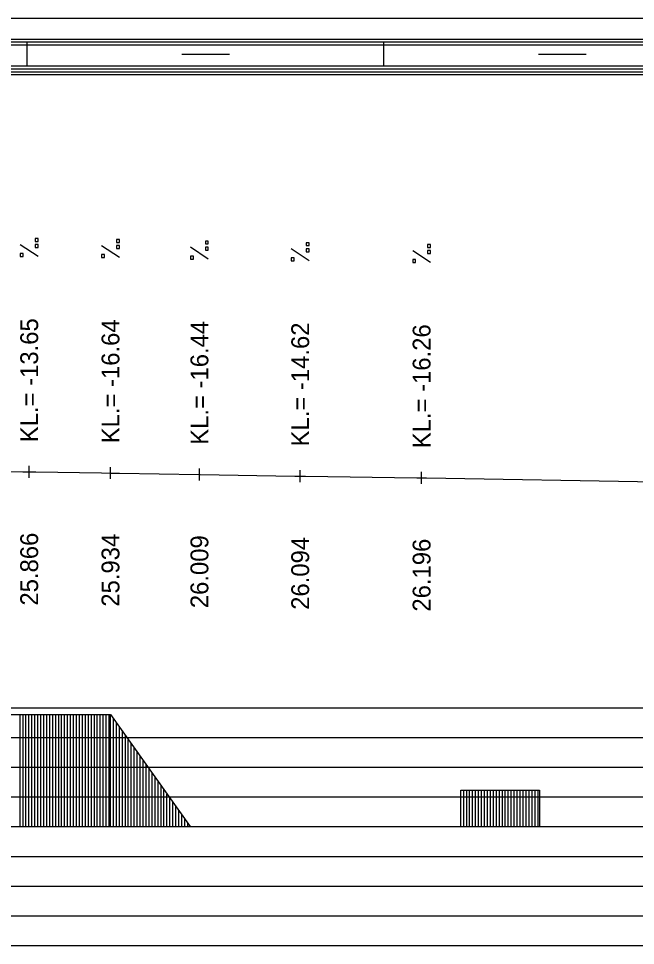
# Model space of a CAD drawing. Extents: x 2 to 10148, y 0 to 380.
# Drawn here: x 2884.3 to 2936.2, y 302 to 380 of the extents above; entities that cross this region are included whole.
import ezdxf

# ---------------------------------------------------------------- set-up
doc = ezdxf.new("R2010")
doc.units = 0
for name, color, linetype in [('NIVELETA_CARA', 7, 'Continuous'), ('NIVELETA_TEXT', 7, 'Continuous'), ('RAM', 7, 'Continuous'), ('ZRYCHL_CARA_C', 7, 'Continuous'), ('ZRYCHL_RASTR', 7, 'Continuous')]:
    doc.layers.add(name, color=color, linetype=linetype)

msp = doc.modelspace()

# ---------------------------------------------------------------- linework, layer by layer
at = {"layer": 'NIVELETA_CARA'}
for p, q in [((2876.684, 341.985), (2884.61, 341.86)), ((2884.61, 341.86), (2885.159, 341.851)), ((2885.159, 341.351), (2885.159, 342.351)), ((2885.159, 341.851), (2885.709, 341.843)), ((2885.709, 341.843), (2891.247, 341.768)), ((2891.247, 341.768), (2891.996, 341.757)), ((2891.996, 341.257), (2891.996, 342.257)), ((2891.996, 341.757), (2892.744, 341.745)), ((2892.744, 341.745), (2899.427, 341.634)), ((2899.476, 341.133), (2899.476, 342.133)), ((2907.954, 340.994), (2907.954, 341.994)), ((2918.164, 340.844), (2918.164, 341.844)), ((2899.427, 341.634), (2899.476, 341.633)), ((2899.476, 341.633), (2899.526, 341.632)), ((2899.526, 341.632), (2907.499, 341.501)), ((2907.499, 341.501), (2907.954, 341.494)), ((2907.954, 341.494), (2908.409, 341.487)), ((2908.409, 341.487), (2917.755, 341.35)), ((2917.755, 341.35), (2918.164, 341.344)), ((2918.164, 341.344), (2918.574, 341.338)), ((2918.574, 341.338), (2947.799, 340.862))]:
    msp.add_line(p, q, dxfattribs=at)
at = {"layer": 'NIVELETA_TEXT'}
for p, q in [((2885.907, 361.494), (2885.66, 361.494)), ((2885.66, 361.494), (2885.66, 361.251)), ((2885.66, 361.251), (2885.665, 361.247)), ((2885.66, 361.247), (2885.907, 361.247)), ((2885.907, 361.247), (2885.907, 361.494)), ((2892.743, 361.401), (2892.496, 361.401)), ((2892.496, 361.401), (2892.496, 361.158)), ((2892.496, 361.158), (2892.501, 361.153)), ((2892.496, 361.153), (2892.743, 361.153)), ((2892.743, 361.153), (2892.743, 361.401)), ((2900.224, 361.276), (2899.977, 361.276)), ((2899.977, 361.276), (2899.977, 361.033)), ((2900.224, 361.029), (2900.224, 361.276)), ((2885.906, 359.978), (2884.412, 360.969)), ((2885.907, 360.983), (2885.66, 360.983)), ((2885.66, 360.983), (2885.66, 360.74)), ((2885.66, 360.74), (2885.665, 360.735)), ((2885.66, 360.735), (2885.907, 360.735)), ((2885.907, 360.735), (2885.907, 360.983)), ((2892.742, 359.885), (2891.249, 360.875)), ((2892.743, 360.89), (2892.496, 360.89)), ((2892.496, 360.89), (2892.496, 360.647)), ((2892.496, 360.647), (2892.501, 360.642)), ((2892.496, 360.642), (2892.743, 360.642)), ((2892.743, 360.642), (2892.743, 360.89)), ((2900.223, 359.76), (2898.729, 360.751)), ((2899.977, 361.033), (2899.982, 361.029)), ((2899.977, 361.029), (2900.224, 361.029)), ((2900.224, 360.765), (2899.977, 360.765)), ((2899.977, 360.765), (2899.977, 360.522)), ((2899.977, 360.522), (2899.982, 360.517)), ((2899.977, 360.517), (2900.224, 360.517)), ((2900.224, 360.517), (2900.224, 360.765)), ((2908.701, 359.621), (2907.207, 360.611)), ((2908.702, 361.137), (2908.454, 361.137)), ((2908.454, 361.137), (2908.454, 360.894)), ((2908.454, 360.894), (2908.459, 360.889)), ((2908.454, 360.889), (2908.702, 360.889)), ((2908.702, 360.626), (2908.454, 360.626)), ((2908.454, 360.626), (2908.454, 360.383)), ((2908.454, 360.383), (2908.459, 360.378)), ((2908.454, 360.378), (2908.702, 360.378)), ((2908.702, 360.889), (2908.702, 361.137)), ((2908.702, 360.378), (2908.702, 360.626)), ((2918.911, 359.471), (2917.417, 360.462)), ((2918.912, 360.988), (2918.665, 360.988)), ((2918.665, 360.988), (2918.665, 360.745)), ((2918.665, 360.745), (2918.67, 360.74)), ((2918.665, 360.74), (2918.912, 360.74)), ((2918.912, 360.476), (2918.665, 360.476)), ((2918.665, 360.476), (2918.665, 360.234)), ((2918.912, 360.74), (2918.912, 360.988)), ((2918.912, 360.229), (2918.912, 360.476)), ((2884.66, 360.226), (2884.412, 360.226)), ((2884.412, 360.226), (2884.412, 359.983)), ((2884.412, 359.983), (2884.417, 359.978)), ((2884.412, 359.978), (2884.66, 359.978)), ((2884.66, 359.978), (2884.66, 360.226)), ((2891.496, 360.132), (2891.249, 360.132)), ((2891.249, 360.132), (2891.249, 359.889)), ((2891.249, 359.889), (2891.253, 359.885)), ((2891.249, 359.885), (2891.496, 359.885)), ((2891.496, 359.885), (2891.496, 360.132)), ((2898.977, 360.008), (2898.729, 360.008)), ((2898.729, 360.008), (2898.729, 359.765)), ((2898.729, 359.765), (2898.734, 359.76)), ((2898.729, 359.76), (2898.977, 359.76)), ((2898.977, 359.76), (2898.977, 360.008)), ((2907.454, 359.868), (2907.207, 359.868)), ((2907.207, 359.868), (2907.207, 359.625)), ((2907.207, 359.625), (2907.212, 359.621)), ((2907.207, 359.621), (2907.454, 359.621)), ((2907.454, 359.621), (2907.454, 359.868)), ((2917.665, 359.719), (2917.417, 359.719)), ((2917.417, 359.719), (2917.417, 359.476)), ((2917.665, 359.471), (2917.665, 359.719)), ((2918.665, 360.234), (2918.67, 360.229)), ((2918.665, 360.229), (2918.912, 360.229)), ((2917.417, 359.476), (2917.422, 359.471)), ((2917.417, 359.471), (2917.665, 359.471))]:
    msp.add_line(p, q, dxfattribs=at)
at = {"layer": 'RAM'}
for p, q in [((3155.543, 380), (2328.7, 380)), ((3155.543, 378.25), (2328.7, 378.25)), ((3155.543, 378), (2328.7, 378)), ((3155.543, 377.75), (2328.7, 377.75)), ((2885, 376), (2885, 378)), ((2915, 376), (2915, 378)), ((2898, 377), (2902, 377)), ((2928, 377), (2932, 377)), ((3155.543, 376), (2328.7, 376)), ((3155.543, 375.75), (2328.7, 375.75)), ((3155.543, 375.5), (2328.7, 375.5)), ((3155.543, 375.25), (2328.7, 375.25))]:
    msp.add_line(p, q, dxfattribs=at)
at = {"layer": 'ZRYCHL_CARA_C'}
for p, q in [((2870.139, 321.423), (2891.996, 321.423)), ((2884.389, 312), (2884.389, 321.423)), ((2884.639, 312), (2884.639, 321.423)), ((2884.889, 312), (2884.889, 321.423)), ((2885.139, 312), (2885.139, 321.423)), ((2885.389, 312), (2885.389, 321.423)), ((2885.639, 312), (2885.639, 321.423)), ((2885.889, 312), (2885.889, 321.423)), ((2886.139, 312), (2886.139, 321.423)), ((2886.389, 312), (2886.389, 321.423)), ((2886.639, 312), (2886.639, 321.423)), ((2886.889, 312), (2886.889, 321.423)), ((2887.139, 312), (2887.139, 321.423)), ((2887.389, 312), (2887.389, 321.423)), ((2887.639, 312), (2887.639, 321.423)), ((2887.889, 312), (2887.889, 321.423)), ((2888.139, 312), (2888.139, 321.423)), ((2888.389, 312), (2888.389, 321.423)), ((2888.639, 312), (2888.639, 321.423)), ((2888.889, 312), (2888.889, 321.423)), ((2889.139, 312), (2889.139, 321.423)), ((2889.389, 312), (2889.389, 321.423)), ((2889.639, 312), (2889.639, 321.423)), ((2889.889, 312), (2889.889, 321.423)), ((2890.139, 312), (2890.139, 321.423)), ((2890.389, 312), (2890.389, 321.423)), ((2890.639, 312), (2890.639, 321.423)), ((2890.889, 312), (2890.889, 321.423)), ((2891.139, 312), (2891.139, 321.423)), ((2891.389, 312), (2891.389, 321.423)), ((2891.639, 312), (2891.639, 321.423)), ((2891.889, 312), (2891.889, 321.423)), ((2891.996, 312), (2891.996, 321.423)), ((2891.996, 321.423), (2898.696, 312)), ((2892.246, 312), (2892.246, 321.071)), ((2892.496, 312), (2892.496, 320.72)), ((2892.746, 312), (2892.746, 320.368)), ((2892.996, 312), (2892.996, 320.017)), ((2893.246, 312), (2893.246, 319.665)), ((2893.496, 312), (2893.496, 319.313)), ((2893.746, 312), (2893.746, 318.962)), ((2893.996, 312), (2893.996, 318.61)), ((2894.246, 312), (2894.246, 318.259)), ((2894.496, 312), (2894.496, 317.907)), ((2894.746, 312), (2894.746, 317.555)), ((2894.996, 312), (2894.996, 317.204)), ((2895.246, 312), (2895.246, 316.852)), ((2895.496, 312), (2895.496, 316.501)), ((2895.746, 312), (2895.746, 316.149)), ((2895.996, 312), (2895.996, 315.797)), ((2896.246, 312), (2896.246, 315.446)), ((2896.496, 312), (2896.496, 315.094)), ((2896.746, 312), (2896.746, 314.743)), ((2896.996, 312), (2896.996, 314.391)), ((2921.457, 312), (2921.457, 315.077)), ((2921.457, 312), (2921.457, 315.077)), ((2921.457, 315.077), (2928.092, 315.077)), ((2921.707, 312), (2921.707, 315.077)), ((2921.957, 312), (2921.957, 315.077)), ((2922.207, 312), (2922.207, 315.077)), ((2922.457, 312), (2922.457, 315.077)), ((2922.707, 312), (2922.707, 315.077)), ((2922.957, 312), (2922.957, 315.077)), ((2923.207, 312), (2923.207, 315.077)), ((2923.457, 312), (2923.457, 315.077)), ((2923.707, 312), (2923.707, 315.077)), ((2923.957, 312), (2923.957, 315.077)), ((2924.207, 312), (2924.207, 315.077)), ((2924.457, 312), (2924.457, 315.077)), ((2924.707, 312), (2924.707, 315.077)), ((2924.957, 312), (2924.957, 315.077)), ((2925.207, 312), (2925.207, 315.077)), ((2925.457, 312), (2925.457, 315.077)), ((2925.707, 312), (2925.707, 315.077)), ((2925.957, 312), (2925.957, 315.077)), ((2926.207, 312), (2926.207, 315.077)), ((2926.457, 312), (2926.457, 315.077)), ((2926.707, 312), (2926.707, 315.077)), ((2926.957, 312), (2926.957, 315.077)), ((2927.207, 312), (2927.207, 315.077)), ((2927.457, 312), (2927.457, 315.077)), ((2927.707, 312), (2927.707, 315.077)), ((2927.957, 312), (2927.957, 315.077)), ((2928.092, 315.077), (2928.092, 312)), ((2897.246, 312), (2897.246, 314.039)), ((2897.496, 312), (2897.496, 313.688)), ((2897.746, 312), (2897.746, 313.336)), ((2897.996, 312), (2897.996, 312.985)), ((2328.7, 312), (3155.543, 312)), ((2898.246, 312), (2898.246, 312.633)), ((2898.496, 312), (2898.496, 312.281))]:
    msp.add_line(p, q, dxfattribs=at)
at = {"layer": 'ZRYCHL_RASTR'}
for p, q in [((2632, 322), (3030.471, 322)), ((2632, 319.5), (3030.476, 319.5)), ((2632, 317), (3030.322, 317)), ((2632, 314.5), (3030.399, 314.5)), ((2842, 309.5), (3038, 309.5)), ((2842, 307), (3038, 307)), ((2842, 304.5), (3038, 304.5)), ((2842, 302), (3038, 302))]:
    msp.add_line(p, q, dxfattribs=at)

# ---------------------------------------------------------------- texts
at = {"layer": 'NIVELETA_TEXT'}
for s, p in [('KL.= -13.65', (2885.909, 344.351)), ('KL.= -16.64', (2892.746, 344.257)), ('KL.= -16.44', (2900.227, 344.133)), ('KL.= -14.62', (2908.704, 343.994)), ('KL.= -16.26', (2918.914, 343.844)), ('25.866', (2885.909, 330.601)), ('25.934', (2892.746, 330.507)), ('26.009', (2900.227, 330.383)), ('26.094', (2908.704, 330.244)), ('26.196', (2918.914, 330.094))]:
    msp.add_text(s, height=1.5, rotation=90, dxfattribs=at).set_placement(p)

doc.saveas('drawing.dxf')
